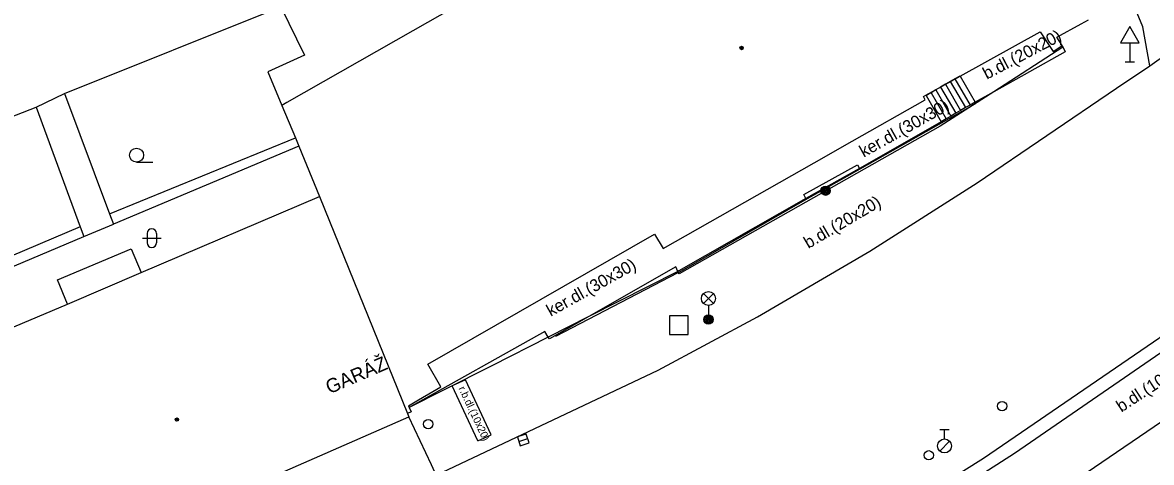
# Model space of a CAD drawing. Extents: x -600309 to -598967, y -1161267 to -1160292.
# Drawn here: x -599586.3 to -599526, y -1161171.3 to -1161147.8 of the extents above; entities that cross this region are included whole.
import ezdxf

# ---------------------------------------------------------------- set-up
doc = ezdxf.new("R2010")
doc.units = 0
for name, color, linetype in [('Level 10', 7, 'Continuous'), ('Level 11', 7, 'Continuous'), ('Level 25', 7, 'Continuous'), ('Level 26', 7, 'Continuous'), ('Level 27', 7, 'Continuous'), ('Level 28', 7, 'Continuous'), ('Level 31', 7, 'Continuous'), ('Level 33', 7, 'Continuous'), ('Level 34', 7, 'Continuous'), ('Level 36', 7, 'Continuous'), ('Level 39', 7, 'Continuous'), ('Level 40', 7, 'Continuous'), ('Level 41', 7, 'Continuous'), ('Level 5', 7, 'Continuous'), ('Level 51', 7, 'Continuous'), ('Level 54', 7, 'Continuous'), ('Level 6', 7, 'Continuous'), ('Level 7', 7, 'Continuous'), ('Level 9', 7, 'Continuous')]:
    doc.layers.add(name, color=color, linetype=linetype)

msp = doc.modelspace()

# ---------------------------------------------------------------- linework, layer by layer
at = {"layer": 'Level 10'}
for points in [[(-599526.07, -1161150.08), (-599521.56, -1161146.87)], [(-599527.86, -1161151.27), (-599526.07, -1161150.08)], [(-599535.3, -1161156.33), (-599527.86, -1161151.27)], [(-599541.04, -1161159.99), (-599535.3, -1161156.33)], [(-599534.97, -1161171.06), (-599516.17, -1161158.18)], [(-599547.04, -1161163.5), (-599541.04, -1161159.99)], [(-599552.36, -1161166.34), (-599547.04, -1161163.5)], [(-599564.22, -1161171.96), (-599552.36, -1161166.34)], [(-599544.77, -1161177.2), (-599534.97, -1161171.06)]]:
    msp.add_lwpolyline(points, dxfattribs=at)
at = {"layer": 'Level 11'}
for points in [[(-599526.44, -1161147.99), (-599527.11, -1161146.38)], [(-599526.07, -1161150.08), (-599526.44, -1161147.99)], [(-599530.76, -1161148.99), (-599530.6, -1161149.32), (-599534.42, -1161151.46)], [(-599536.23, -1161150.62), (-599536.49, -1161150.77)], [(-599536.23, -1161150.62), (-599536.22, -1161150.63), (-599535.42, -1161152.02)], [(-599537.26, -1161151.21), (-599537.52, -1161151.36)], [(-599537.18, -1161151.16), (-599537.26, -1161151.21)], [(-599537.26, -1161151.21), (-599536.45, -1161152.61)], [(-599537, -1161151.06), (-599537.18, -1161151.16)], [(-599536.74, -1161150.9099), (-599537, -1161151.06)], [(-599537, -1161151.06), (-599536.19, -1161152.46)], [(-599536.49, -1161150.77), (-599536.74, -1161150.9099)], [(-599536.74, -1161150.9099), (-599535.93, -1161152.31)], [(-599536.49, -1161150.77), (-599535.68, -1161152.17)], [(-599537.77, -1161151.51), (-599538.03, -1161151.6599)], [(-599538.03, -1161151.6599), (-599537.2199, -1161153.06)], [(-599537.52, -1161151.36), (-599537.77, -1161151.51)], [(-599537.77, -1161151.51), (-599536.96, -1161152.9099)], [(-599537.52, -1161151.36), (-599536.71, -1161152.76)], [(-599534.42, -1161151.46), (-599535.42, -1161152.02)], [(-599536.19, -1161152.46), (-599536.45, -1161152.61)], [(-599535.93, -1161152.31), (-599536.19, -1161152.46)], [(-599535.68, -1161152.17), (-599535.93, -1161152.31)], [(-599535.42, -1161152.02), (-599535.68, -1161152.17)], [(-599537.2199, -1161153.06), (-599541.6, -1161155.57)], [(-599536.96, -1161152.9099), (-599537.2199, -1161153.06)], [(-599536.71, -1161152.76), (-599536.96, -1161152.9099)], [(-599536.45, -1161152.61), (-599536.71, -1161152.76)], [(-599544.46, -1161157.17), (-599551.25, -1161161.04)], [(-599533.3, -1161170.79), (-599515.73, -1161158.69)], [(-599551.3, -1161161.07), (-599556.07, -1161163.48)], [(-599551.25, -1161161.04), (-599551.3, -1161161.07)], [(-599556.07, -1161163.48), (-599558.23, -1161164.58)], [(-599558.23, -1161164.58), (-599561.24, -1161166.11)], [(-599561.24, -1161166.11), (-599563.84, -1161167.42), (-599565.6599, -1161168.34)], [(-599562.65, -1161166.86), (-599563.36, -1161167.19)], [(-599561.28, -1161169.8), (-599562.65, -1161166.86)], [(-599562, -1161170.13), (-599563.36, -1161167.19)], [(-599564.22, -1161171.96), (-599564.48, -1161171.41), (-599565.69, -1161168.84)], [(-599562, -1161170.13), (-599561.28, -1161169.8)], [(-599540.7, -1161175.53), (-599533.3, -1161170.79)]]:
    msp.add_lwpolyline(points, dxfattribs=at)
at = {"layer": 'Level 25'}
for centre, radius in [((-599543.4099, -1161156.75), 0.25), ((-599543.4099, -1161156.75), 0.2), ((-599543.4099, -1161156.75), 0.15), ((-599543.4099, -1161156.75), 0.1), ((-599543.4099, -1161156.75), 0.05), ((-599549.67, -1161163.64), 0.25), ((-599549.67, -1161163.64), 0.2), ((-599549.67, -1161163.64), 0.15), ((-599549.67, -1161163.64), 0.1), ((-599549.67, -1161163.64), 0.05)]:
    msp.add_circle(centre, radius, dxfattribs=at)
at = {"layer": 'Level 26'}
msp.add_lwpolyline([(-599551.75, -1161164.44), (-599550.75, -1161164.44), (-599550.75, -1161163.44), (-599551.75, -1161163.44)], close=True, dxfattribs=at)
at = {"layer": 'Level 27'}
msp.add_line((-599559.8077, -1161170.1574), (-599559.3323, -1161170.0026), dxfattribs=at)
msp.add_lwpolyline([(-599559.7303, -1161170.3951), (-599559.2549, -1161170.2403), (-599559.4097, -1161169.7649), (-599559.8851, -1161169.9197)], close=True, dxfattribs=at)
at = {"layer": 'Level 28'}
for p, q in [((-599537.3, -1161169.525), (-599536.8, -1161169.525)), ((-599537.05, -1161170.025), (-599537.05, -1161169.525)), ((-599537.308, -1161170.672), (-599536.778, -1161170.142))]:
    msp.add_line(p, q, dxfattribs=at)
for centre, radius in [((-599533.9699, -1161168.27), 0.25), ((-599537.05, -1161170.4), 0.375), ((-599537.89, -1161170.9), 0.25)]:
    msp.add_circle(centre, radius, dxfattribs=at)
at = {"layer": 'Level 31'}
msp.add_circle((-599564.65, -1161169.23), 0.25, dxfattribs=at)
at = {"layer": 'Level 33'}
for p, q in [((-599549.935, -1161162.78), (-599549.405, -1161162.25)), ((-599549.935, -1161162.25), (-599549.405, -1161162.78)), ((-599549.67, -1161162.89), (-599549.67, -1161163.64))]:
    msp.add_line(p, q, dxfattribs=at)
msp.add_circle((-599549.67, -1161162.515), 0.375, dxfattribs=at)
at = {"layer": 'Level 34'}
for p, q in [((-599527.15, -1161148.842), (-599527.15, -1161149.86)), ((-599527.4, -1161149.86), (-599526.9, -1161149.86))]:
    msp.add_line(p, q, dxfattribs=at)
msp.add_lwpolyline([(-599527.65, -1161148.842), (-599526.65, -1161148.842), (-599527.15, -1161147.976)], close=True, dxfattribs=at)
at = {"layer": 'Level 36'}
for p, q in [((-599580.24, -1161155.225), (-599579.365, -1161155.225)), ((-599579.676, -1161159.036), (-599579.676, -1161159.536)), ((-599579.176, -1161159.036), (-599579.176, -1161159.536)), ((-599579.926, -1161159.286), (-599578.926, -1161159.286))]:
    msp.add_line(p, q, dxfattribs=at)
msp.add_circle((-599580.2401, -1161154.8499), 0.375, dxfattribs=at)
for centre, start, end in [((-599579.4257, -1161159.0363), 0, 180), ((-599579.4257, -1161159.5363), 180, 0)]:
    msp.add_arc(centre, 0.25, start, end, dxfattribs=at)
at = {"layer": 'Level 39'}
for centre, radius in [((-599547.9, -1161149.12), 0.09), ((-599547.9, -1161149.12), 0.0398), ((-599578.08, -1161168.99), 0.09), ((-599578.08, -1161168.99), 0.0398)]:
    msp.add_circle(centre, radius, dxfattribs=at)
at = {"layer": 'Level 5'}
for points in [[(-599542.01, -1161134.86), (-599565.4699, -1161148.2)], [(-599529.75, -1161147.83), (-599529.36, -1161147.62)], [(-599565.4699, -1161148.2), (-599572.21, -1161152.04)], [(-599536.22, -1161150.63), (-599531.94, -1161148.25)], [(-599531.94, -1161148.25), (-599531.24, -1161149.3)], [(-599531.05, -1161148.55), (-599529.75, -1161147.83)], [(-599530.76, -1161148.99), (-599531.05, -1161148.55)], [(-599530.7199, -1161149.08), (-599534.42, -1161151.46)], [(-599531.24, -1161149.3), (-599530.76, -1161148.99)], [(-599530.76, -1161148.99), (-599530.7199, -1161149.08)], [(-599537.18, -1161151.16), (-599536.22, -1161150.63)], [(-599538.18, -1161151.7199), (-599538.0411, -1161151.6406), (-599537.18, -1161151.16)], [(-599541.99, -1161154.11), (-599538.08, -1161151.89)], [(-599538.08, -1161151.89), (-599538.18, -1161151.7199)], [(-599534.42, -1161151.46), (-599537.28, -1161153.3)], [(-599572.21, -1161152.04), (-599572.4699, -1161152.19)], [(-599572.4699, -1161152.19), (-599571.74, -1161153.93)], [(-599537.28, -1161153.3), (-599551.24, -1161161.2)], [(-599571.74, -1161153.93), (-599571.57, -1161154.37)], [(-599544.02, -1161155.26), (-599541.99, -1161154.11)], [(-599571.57, -1161154.37), (-599570.46, -1161157.06)], [(-599552.09, -1161159.84), (-599544.02, -1161155.26)], [(-599579.99, -1161161.13), (-599570.46, -1161157.06)], [(-599570.46, -1161157.06), (-599565.76, -1161168.66), (-599565.69, -1161168.84)], [(-599564.67, -1161166.02), (-599552.55, -1161159.07)], [(-599552.55, -1161159.07), (-599552.09, -1161159.84)], [(-599551.42, -1161160.83), (-599556.07, -1161163.48)], [(-599551.3, -1161161.07), (-599551.42, -1161160.83)], [(-599583.94, -1161162.81), (-599579.99, -1161161.13)], [(-599551.28, -1161161.13), (-599551.3, -1161161.07)], [(-599551.24, -1161161.2), (-599551.28, -1161161.13)], [(-599591.1599, -1161165.87), (-599583.94, -1161162.81)], [(-599556.07, -1161163.48), (-599558.1599, -1161164.68)], [(-599558.42, -1161164.28), (-599565.6599, -1161168.34)], [(-599558.23, -1161164.58), (-599558.42, -1161164.28)], [(-599558.1599, -1161164.68), (-599558.23, -1161164.58)], [(-599563.9699, -1161167.23), (-599564.67, -1161166.02)], [(-599530.66, -1161172.63), (-599521.82, -1161166.62)], [(-599565.17, -1161167.94), (-599564.4, -1161167.49)], [(-599564.4, -1161167.49), (-599563.9699, -1161167.23)], [(-599565.7, -1161168.25), (-599565.17, -1161167.94)], [(-599565.56, -1161168.57), (-599565.76, -1161168.66)], [(-599565.7, -1161168.25), (-599565.6599, -1161168.34)], [(-599565.6599, -1161168.34), (-599565.56, -1161168.57)], [(-599574.9, -1161172.89), (-599574.11, -1161172.55), (-599572.6, -1161171.88), (-599565.69, -1161168.84)]]:
    msp.add_lwpolyline(points, dxfattribs=at)
at = {"layer": 'Level 51'}
for points in [[(-599584.09, -1161151.56), (-599572.52, -1161146.92)], [(-599572.52, -1161146.92), (-599571.26, -1161149.5)], [(-599571.26, -1161149.5), (-599573.23, -1161150.4)], [(-599573.23, -1161150.4), (-599572.4699, -1161152.19)], [(-599585.61, -1161152.28), (-599584.09, -1161151.56)], [(-599591.84, -1161154.71), (-599585.61, -1161152.28)]]:
    msp.add_lwpolyline(points, dxfattribs=at)
at = {"layer": 'Level 54'}
for points in [[(-599584.09, -1161151.56), (-599581.68, -1161157.99)], [(-599585.61, -1161152.28), (-599583.25, -1161158.68)], [(-599581.68, -1161157.99), (-599571.74, -1161153.93)], [(-599571.57, -1161154.37), (-599581.4699, -1161158.54)], [(-599583.05, -1161159.2), (-599581.4699, -1161158.54)], [(-599581.68, -1161157.99), (-599581.4699, -1161158.54)], [(-599583.25, -1161158.68), (-599591.37, -1161162.12)], [(-599583.25, -1161158.68), (-599583.05, -1161159.2)], [(-599591.29, -1161162.67), (-599583.05, -1161159.2)], [(-599584.46, -1161161.51), (-599580.53, -1161159.86)], [(-599580.53, -1161159.86), (-599579.99, -1161161.13)], [(-599583.94, -1161162.81), (-599584.46, -1161161.51)]]:
    msp.add_lwpolyline(points, dxfattribs=at)
at = {"layer": 'Level 6'}
for points in [[(-599531.05, -1161148.55), (-599529.75, -1161147.83)], [(-599544.02, -1161155.26), (-599541.99, -1161154.11)], [(-599565.17, -1161167.94), (-599564.4, -1161167.49)]]:
    msp.add_lwpolyline(points, dxfattribs=at)
at = {"layer": 'Level 7'}
for points in [[(-599544.46, -1161157.17), (-599544.57, -1161156.96), (-599541.7, -1161155.36), (-599541.6, -1161155.57)], [(-599541.6, -1161155.57), (-599544.46, -1161157.17)]]:
    msp.add_lwpolyline(points, dxfattribs=at)
at = {"layer": 'Level 9'}
for points in [[(-599551.28, -1161161.13), (-599551.24, -1161161.11), (-599544.49, -1161157.24), (-599541.55, -1161155.58), (-599537.21, -1161153.13), (-599535.42, -1161152.11)], [(-599557.82, -1161164.52), (-599551.28, -1161161.13)]]:
    msp.add_lwpolyline(points, dxfattribs=at)

# ---------------------------------------------------------------- texts
at = {"layer": 'Level 40'}
for s, height, rotation, p in [('b.dl.(20x20)', 0.65, 27.731025, (-599534.79, -1161150.82)), ('ker.dl.(30x30)', 0.65, 29.261114, (-599541.37, -1161154.99)), ('b.dl.(20x20)', 0.65, 30.477908, (-599544.33, -1161159.87)), ('ker.dl.(30x30)', 0.65, 29.261114, (-599558.1, -1161163.5)), ('b.dl.(10x20)', 0.65, 33.103886, (-599527.6, -1161168.62)), ('r.b.dl.(10x20)', 0.4, 295, (-599563.04, -1161167.32))]:
    msp.add_text(s, height=height, rotation=rotation, dxfattribs=at).set_placement(p)
at = {"layer": 'Level 41'}
msp.add_text('GARÁŽ', height=0.75, rotation=23.44, dxfattribs=at).set_placement((-599569.93, -1161167.64))

doc.saveas('drawing.dxf')
